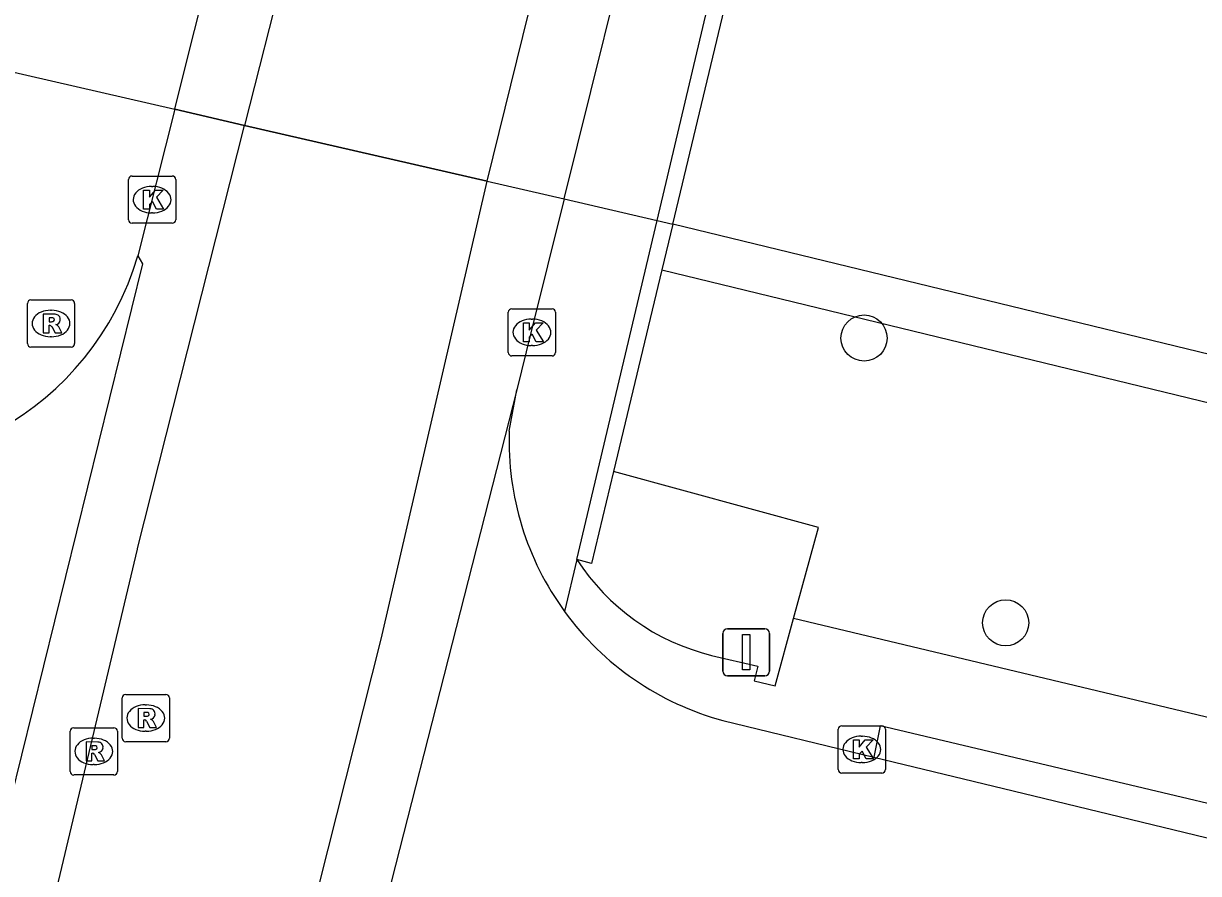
# Model space of a CAD drawing. Extents: x 162812 to 163818, y 381639 to 382470.
# Drawn here: x 163518.88 to 163543.78, y 382246.1 to 382264.11 of the extents above; entities that cross this region are included whole.
import ezdxf

# ---------------------------------------------------------------- set-up
doc = ezdxf.new("R2010")
doc.units = 0
for name, color, linetype in [('IMGEO_Boom', 7, 'Continuous'), ('IMGEO_Dek', 7, 'Continuous'), ('IMGEO_Fietspad_gesloten', 7, 'Continuous'), ('IMGEO_Groenvoorziening', 7, 'Continuous'), ('IMGEO_Haag', 7, 'Continuous'), ('IMGEO_Kolk', 7, 'Continuous'), ('IMGEO_Muur', 7, 'Continuous'), ('IMGEO_Rijbaan_lokaal_gesloten', 7, 'Continuous'), ('IMGEO_Rioolput', 7, 'Continuous'), ('IMGEO_Verkeersbordpaal', 7, 'Continuous'), ('IMGEO_Voetpad_open', 7, 'Continuous'), ('IMGEO_Waterloop', 7, 'Continuous')]:
    doc.layers.add(name, color=color, linetype=linetype)

msp = doc.modelspace()

# ---------------------------------------------------------------- linework, layer by layer
at = {"layer": 'IMGEO_Boom'}
for centre in [(163536.695, 382257.443), (163539.696, 382251.407)]:
    msp.add_circle(centre, 0.489, dxfattribs=at)
at = {"layer": 'IMGEO_Dek'}
msp.add_lwpolyline([(163534.382, 382267.115), (163534.028, 382267.199), (163532.149, 382267.647), (163530.502, 382268.038), (163525.785, 382269.162), (163523.921, 382269.606), (163517.501, 382271.135), (163517.192, 382271.209), (163515.373, 382263.837), (163515.722, 382263.757), (163522.089, 382262.29), (163523.726, 382261.913), (163528.706, 382260.766), (163530.338, 382260.39), (163532.31, 382259.936), (163532.644, 382259.859)], close=True, dxfattribs=at)
at = {"layer": 'IMGEO_Fietspad_gesloten'}
for points in [[(163522.089, 382262.29), (163522.284, 382263.066), (163523.856, 382269.321), (163523.921, 382269.606)], [(163530.338, 382260.39), (163532.04, 382267.252), (163532.149, 382267.647)], [(163522.089, 382262.29), (163523.567, 382261.95)], [(163528.706, 382260.766), (163530.338, 382260.39)]]:
    msp.add_lwpolyline(points, dxfattribs=at)
at = {"layer": 'IMGEO_Groenvoorziening'}
for points in [[(163532.411, 382258.886), (163572.981, 382249.028), (163707.145, 382216.427)], [(163535.203, 382251.5), (163535.729, 382253.427), (163531.388, 382254.612)], [(163533.461, 382250.718), (163534.446, 382250.487), (163534.364, 382250.18), (163534.813, 382250.071), (163535.203, 382251.5)], [(163753.177, 382197.38), (163753.314, 382198.091), (163715.535, 382207.31), (163713.011, 382207.926), (163703.089, 382210.347), (163699.164, 382211.305), (163657.455, 382221.482), (163640.982, 382226.025), (163634.005, 382227.697), (163594.965, 382237.167), (163584.824, 382239.627), (163579.42, 382240.924), (163541.473, 382250), (163535.203, 382251.5)]]:
    msp.add_lwpolyline(points, dxfattribs=at)
msp.add_arc((163534.581, 382255.301), 4.717, 212.7006, 256.2697, dxfattribs=at)
at = {"layer": 'IMGEO_Haag'}
msp.add_lwpolyline([(163578.988, 382239.022), (163550.509, 382246.034), (163537.036, 382249.227), (163536.9, 382248.564)], dxfattribs=at)
at = {"layer": 'IMGEO_Kolk'}
for p, q in [((163521.108, 382259.95), (163521.108, 382260.802)), ((163521.183, 382260.876), (163522.035, 382260.876)), ((163522.109, 382260.802), (163522.109, 382259.95)), ((163521.596, 382260.656), (163521.621, 382260.656)), ((163521.619, 382260.096), (163521.594, 382260.096)), ((163522.035, 382259.876), (163521.183, 382259.876)), ((163529.156, 382257.137), (163529.156, 382257.989)), ((163529.231, 382258.063), (163530.083, 382258.063)), ((163530.157, 382257.989), (163530.157, 382257.137)), ((163529.644, 382257.843), (163529.669, 382257.843)), ((163529.667, 382257.283), (163529.642, 382257.283)), ((163530.083, 382257.063), (163529.231, 382257.063)), ((163536.147, 382248.299), (163536.147, 382249.151)), ((163536.222, 382249.225), (163537.074, 382249.225)), ((163536.635, 382249.005), (163536.66, 382249.005)), ((163537.148, 382249.151), (163537.148, 382248.299)), ((163536.658, 382248.445), (163536.633, 382248.445)), ((163537.074, 382248.225), (163536.222, 382248.225))]:
    msp.add_line(p, q, dxfattribs=at)
for points in [[(163521.108, 382259.95), (163521.108, 382260.802)], [(163521.183, 382260.876), (163522.035, 382260.876)], [(163522.109, 382260.802), (163522.109, 382259.95)], [(163521.429, 382260.576), (163521.552, 382260.576), (163521.552, 382260.425), (163521.682, 382260.576), (163521.846, 382260.576), (163521.7, 382260.425), (163521.853, 382260.176), (163521.701, 382260.176), (163521.616, 382260.34), (163521.552, 382260.273), (163521.552, 382260.176), (163521.429, 382260.176), (163521.429, 382260.576)], [(163522.035, 382259.876), (163521.183, 382259.876)], [(163529.156, 382257.137), (163529.156, 382257.989)], [(163529.231, 382258.063), (163530.083, 382258.063)], [(163530.157, 382257.989), (163530.157, 382257.137)], [(163529.477, 382257.763), (163529.6, 382257.763), (163529.6, 382257.612), (163529.73, 382257.763), (163529.894, 382257.763), (163529.748, 382257.612), (163529.901, 382257.363), (163529.749, 382257.363), (163529.664, 382257.527), (163529.6, 382257.46), (163529.6, 382257.363), (163529.477, 382257.363), (163529.477, 382257.763)], [(163530.083, 382257.063), (163529.231, 382257.063)], [(163536.147, 382248.299), (163536.147, 382249.151)], [(163536.222, 382249.225), (163537.074, 382249.225)], [(163537.148, 382249.151), (163537.148, 382248.299)], [(163536.468, 382248.925), (163536.591, 382248.925), (163536.591, 382248.774), (163536.721, 382248.925), (163536.885, 382248.925), (163536.739, 382248.774), (163536.892, 382248.525), (163536.74, 382248.525), (163536.655, 382248.689), (163536.591, 382248.622), (163536.591, 382248.525), (163536.468, 382248.525), (163536.468, 382248.925)], [(163537.074, 382248.225), (163536.222, 382248.225)]]:
    msp.add_lwpolyline(points, dxfattribs=at)
for centre, start, end in [((163521.185, 382260.8), 91.552, 178.448), ((163521.185, 382260.8), 91.552, 178.448), ((163522.033, 382260.8), 1.552, 88.448), ((163522.033, 382260.8), 1.552, 88.448), ((163521.185, 382259.952), 181.552, 268.448), ((163521.185, 382259.952), 181.552, 268.448), ((163522.033, 382259.952), 271.552, 358.448), ((163522.033, 382259.952), 271.552, 358.448), ((163529.233, 382257.987), 91.552, 178.448), ((163529.233, 382257.987), 91.552, 178.448), ((163530.081, 382257.987), 1.552, 88.448), ((163530.081, 382257.987), 1.552, 88.448), ((163529.233, 382257.139), 181.552, 268.448), ((163529.233, 382257.139), 181.552, 268.448), ((163530.081, 382257.139), 271.552, 358.448), ((163530.081, 382257.139), 271.552, 358.448), ((163536.224, 382249.149), 91.552, 178.448), ((163536.224, 382249.149), 91.552, 178.448), ((163537.072, 382249.149), 1.552, 88.448), ((163537.072, 382249.149), 1.552, 88.448), ((163536.224, 382248.301), 181.552, 268.448), ((163536.224, 382248.301), 181.552, 268.448), ((163537.072, 382248.301), 271.552, 358.448), ((163537.072, 382248.301), 271.552, 358.448)]:
    msp.add_arc(centre, 0.0765, start, end, dxfattribs=at)
for centre, major_axis, ratio, start_param, end_param in [((163521.595, 382260.376), (-0.387, 0.002), 0.722429, 4.712389, 7.853982), ((163521.62, 382260.376), (-0.39, 0.002), 0.717154, 1.570796, 4.712389), ((163529.643, 382257.563), (-0.387, 0.002), 0.722429, 4.712389, 7.853982), ((163529.668, 382257.563), (-0.39, 0.002), 0.717154, 1.570796, 4.712389), ((163536.634, 382248.725), (-0.387, 0.002), 0.722429, 4.712389, 7.853982), ((163536.659, 382248.725), (-0.39, 0.002), 0.717154, 1.570796, 4.712389)]:
    msp.add_ellipse(centre, major_axis=major_axis, ratio=ratio, start_param=start_param, end_param=end_param, dxfattribs=at)
at = {"layer": 'IMGEO_Muur'}
for points in [[(163532.31, 382259.936), (163534.028, 382267.199)], [(163532.31, 382259.936), (163532.644, 382259.859), (163534.382, 382267.115), (163534.028, 382267.199)], [(163530.611, 382252.752), (163532.31, 382259.936)], [(163532.31, 382259.936), (163532.644, 382259.859)], [(163532.644, 382259.859), (163532.411, 382258.886)], [(163532.411, 382258.886), (163531.388, 382254.612)], [(163531.388, 382254.612), (163530.922, 382252.667), (163530.611, 382252.752)]]:
    msp.add_lwpolyline(points, dxfattribs=at)
at = {"layer": 'IMGEO_Rijbaan_lokaal_gesloten'}
for points in [[(163525.433, 382269.246), (163525.25, 382268.564), (163523.567, 382261.95)], [(163528.706, 382260.766), (163530.476, 382267.934), (163530.502, 382268.038)], [(163522.089, 382262.29), (163521.306, 382259.183)], [(163523.567, 382261.95), (163522.089, 382262.29)], [(163507.932, 382197.694), (163518.053, 382239.538), (163519.284, 382244.498), (163521.298, 382252.968), (163521.302, 382252.983), (163523.567, 382261.95)], [(163523.567, 382261.95), (163528.706, 382260.766)], [(163528.706, 382260.766), (163523.567, 382261.95)], [(163468.58, 382038.058), (163469.001, 382040.4), (163469.442, 382043.237), (163472.247, 382052.642), (163476.268, 382063.863), (163485.511, 382093.716), (163491.083, 382113.477), (163493.27, 382120.04), (163496.345, 382129.936), (163499.769, 382142.519), (163501.707, 382150.226), (163512.256, 382193.448), (163523.364, 382238.62), (163524.776, 382244.371), (163526.46, 382251.061), (163528.706, 382260.766)], [(163528.706, 382260.766), (163530.338, 382260.39)], [(163530.338, 382260.39), (163529.634, 382257.552), (163529.338, 382256.343)], [(163521.306, 382259.183), (163521.406, 382259.013), (163516.968, 382241.029), (163516.837, 382240.926)], [(163529.338, 382256.343), (163525.218, 382240.21)], [(163529.178, 382255.467), (163529.338, 382256.343)], [(163533.705, 382249.339), (163536.9, 382248.564)], [(163536.9, 382248.564), (163540.29, 382247.741), (163577.291, 382238.78)]]:
    msp.add_lwpolyline(points, dxfattribs=at)
for centre, radius, start, end in [((163515.325, 382260.948), 6.236, 254.9952, 343.5575), ((163535.31, 382255.258), 6.136, 178.0458, 216.0585), ((163535.296, 382255.246), 6.118, 216.0504, 254.9224)]:
    msp.add_arc(centre, radius, start, end, dxfattribs=at)
at = {"layer": 'IMGEO_Rioolput'}
for p, q in [((163519.041, 382258.251), (163519.893, 382258.251)), ((163518.966, 382257.325), (163518.966, 382258.177)), ((163519.454, 382258.031), (163519.479, 382258.031)), ((163519.967, 382258.177), (163519.967, 382257.325)), ((163519.477, 382257.471), (163519.452, 382257.471)), ((163519.893, 382257.251), (163519.041, 382257.251)), ((163520.974, 382248.963), (163520.974, 382249.815)), ((163521.049, 382249.889), (163521.901, 382249.889)), ((163521.975, 382249.815), (163521.975, 382248.963)), ((163521.462, 382249.669), (163521.487, 382249.669)), ((163519.872, 382248.257), (163519.872, 382249.109)), ((163519.947, 382249.183), (163520.799, 382249.183)), ((163520.873, 382249.109), (163520.873, 382248.257)), ((163521.485, 382249.109), (163521.46, 382249.109)), ((163520.36, 382248.963), (163520.385, 382248.963)), ((163521.901, 382248.889), (163521.049, 382248.889)), ((163520.383, 382248.403), (163520.358, 382248.403)), ((163520.799, 382248.183), (163519.947, 382248.183))]:
    msp.add_line(p, q, dxfattribs=at)
for points in [[(163519.041, 382258.251), (163519.893, 382258.251)], [(163518.966, 382257.325), (163518.966, 382258.177)], [(163519.555, 382257.949), (163519.303, 382257.951), (163519.303, 382257.551)], [(163519.967, 382258.177), (163519.967, 382257.325)], [(163519.303, 382257.551), (163519.427, 382257.551), (163519.427, 382257.713), (163519.438, 382257.713)], [(163519.481, 382257.87), (163519.427, 382257.87), (163519.427, 382257.789)], [(163519.427, 382257.789), (163519.479, 382257.789)], [(163519.485, 382257.684), (163519.556, 382257.551), (163519.696, 382257.551), (163519.631, 382257.677)], [(163519.893, 382257.251), (163519.041, 382257.251)], [(163520.974, 382248.963), (163520.974, 382249.815)], [(163521.049, 382249.889), (163521.901, 382249.889)], [(163521.975, 382249.815), (163521.975, 382248.963)], [(163521.563, 382249.587), (163521.311, 382249.589), (163521.311, 382249.189)], [(163521.489, 382249.508), (163521.435, 382249.508), (163521.435, 382249.427)], [(163521.311, 382249.189), (163521.435, 382249.189), (163521.435, 382249.351), (163521.446, 382249.351)], [(163521.435, 382249.427), (163521.487, 382249.427)], [(163521.493, 382249.322), (163521.564, 382249.189), (163521.704, 382249.189), (163521.639, 382249.315)], [(163519.872, 382248.257), (163519.872, 382249.109)], [(163519.947, 382249.183), (163520.799, 382249.183)], [(163520.873, 382249.109), (163520.873, 382248.257)], [(163520.461, 382248.881), (163520.209, 382248.883), (163520.209, 382248.483)], [(163520.387, 382248.802), (163520.333, 382248.802), (163520.333, 382248.721)], [(163521.901, 382248.889), (163521.049, 382248.889)], [(163520.209, 382248.483), (163520.333, 382248.483), (163520.333, 382248.645), (163520.344, 382248.645)], [(163520.333, 382248.721), (163520.385, 382248.721)], [(163520.391, 382248.616), (163520.462, 382248.483), (163520.602, 382248.483), (163520.537, 382248.609)], [(163520.799, 382248.183), (163519.947, 382248.183)]]:
    msp.add_lwpolyline(points, dxfattribs=at)
for centre, radius, start, end in [((163519.043, 382258.175), 0.0765, 91.552, 178.448), ((163519.043, 382258.175), 0.0765, 91.552, 178.448), ((163519.891, 382258.175), 0.0765, 1.552, 88.448), ((163519.891, 382258.175), 0.0765, 1.552, 88.448), ((163519.554, 382257.839), 0.109, 350.3612, 89.416), ((163519.437, 382257.66), 0.0533, 26.0293, 88.6989), ((163519.463, 382257.978), 0.19, 274.7715, 282.9687), ((163519.487, 382257.774), 0.0964, 77.0061, 93.1865), ((163519.501, 382257.831), 0.0378, 276.6634, 79.6772), ((163519.552, 382257.839), 0.112, 277.5842, 350.9817), ((163519.536, 382257.624), 0.108, 29.5134, 73.7905), ((163519.043, 382257.327), 0.0765, 181.552, 268.448), ((163519.043, 382257.327), 0.0765, 181.552, 268.448), ((163519.891, 382257.327), 0.0765, 271.552, 358.448), ((163519.891, 382257.327), 0.0765, 271.552, 358.448), ((163521.051, 382249.813), 0.0765, 91.552, 178.448), ((163521.051, 382249.813), 0.0765, 91.552, 178.448), ((163521.899, 382249.813), 0.0765, 1.552, 88.448), ((163521.899, 382249.813), 0.0765, 1.552, 88.448), ((163521.495, 382249.412), 0.0964, 77.0061, 93.1865), ((163521.509, 382249.469), 0.0378, 276.6634, 79.6772), ((163521.562, 382249.477), 0.109, 350.3612, 89.416), ((163521.445, 382249.298), 0.0533, 26.0293, 88.6989), ((163521.471, 382249.616), 0.19, 274.7715, 282.9687), ((163521.56, 382249.477), 0.112, 277.5842, 350.9817), ((163521.544, 382249.262), 0.108, 29.5134, 73.7905), ((163519.949, 382249.107), 0.0765, 91.552, 178.448), ((163519.949, 382249.107), 0.0765, 91.552, 178.448), ((163520.797, 382249.107), 0.0765, 1.552, 88.448), ((163520.797, 382249.107), 0.0765, 1.552, 88.448), ((163520.393, 382248.706), 0.0964, 77.0061, 93.1865), ((163520.407, 382248.763), 0.0378, 276.6634, 79.6772), ((163520.46, 382248.771), 0.109, 350.3612, 89.416), ((163520.458, 382248.771), 0.112, 277.5842, 350.9817), ((163521.051, 382248.965), 0.0765, 181.552, 268.448), ((163521.051, 382248.965), 0.0765, 181.552, 268.448), ((163521.899, 382248.965), 0.0765, 271.552, 358.448), ((163521.899, 382248.965), 0.0765, 271.552, 358.448), ((163520.343, 382248.592), 0.0533, 26.0293, 88.6989), ((163520.369, 382248.91), 0.19, 274.7715, 282.9687), ((163520.442, 382248.556), 0.108, 29.5134, 73.7905), ((163519.949, 382248.259), 0.0765, 181.552, 268.448), ((163519.949, 382248.259), 0.0765, 181.552, 268.448), ((163520.797, 382248.259), 0.0765, 271.552, 358.448), ((163520.797, 382248.259), 0.0765, 271.552, 358.448)]:
    msp.add_arc(centre, radius, start, end, dxfattribs=at)
for centre, major_axis, ratio, start_param, end_param in [((163519.453, 382257.751), (-0.387, 0.002), 0.722429, 4.712389, 7.853982), ((163519.478, 382257.751), (-0.39, 0.002), 0.717154, 1.570796, 4.712389), ((163521.461, 382249.389), (-0.387, 0.002), 0.722429, 4.712389, 7.853982), ((163521.486, 382249.389), (-0.39, 0.002), 0.717154, 1.570796, 4.712389), ((163520.359, 382248.683), (-0.387, 0.002), 0.722429, 4.712389, 7.853982), ((163520.384, 382248.683), (-0.39, 0.002), 0.717154, 1.570796, 4.712389)]:
    msp.add_ellipse(centre, major_axis=major_axis, ratio=ratio, start_param=start_param, end_param=end_param, dxfattribs=at)
at = {"layer": 'IMGEO_Verkeersbordpaal'}
for p, q in [((163533.802, 382251.284), (163534.592, 382251.284)), ((163534.592, 382251.284), (163533.802, 382251.284)), ((163533.702, 382250.384), (163533.702, 382251.184)), ((163533.702, 382251.184), (163533.702, 382250.384)), ((163534.692, 382251.184), (163534.692, 382250.384)), ((163534.692, 382250.384), (163534.692, 382251.184)), ((163534.592, 382250.284), (163533.802, 382250.284)), ((163533.802, 382250.284), (163534.592, 382250.284))]:
    msp.add_line(p, q, dxfattribs=at)
msp.add_lwpolyline([(163534.122, 382251.159), (163534.272, 382251.159), (163534.272, 382250.409), (163534.122, 382250.409), (163534.122, 382251.159)], dxfattribs=at)
for centre, start, end in [((163533.802, 382251.184), 90, 180), ((163533.802, 382251.184), 90, 180), ((163534.592, 382251.184), 0, 90), ((163534.592, 382251.184), 360, 90), ((163533.802, 382250.384), 180, 270), ((163533.802, 382250.384), 180, 270), ((163534.592, 382250.384), 270, 0), ((163534.592, 382250.384), 270, 0)]:
    msp.add_arc(centre, 0.1, start, end, dxfattribs=at)
at = {"layer": 'IMGEO_Voetpad_open'}
for points in [[(163515.722, 382263.757), (163522.089, 382262.29)], [(163515.722, 382263.757), (163522.089, 382262.29)], [(163530.338, 382260.39), (163532.31, 382259.936)], [(163530.338, 382260.39), (163532.31, 382259.936)], [(163530.611, 382252.752), (163530.35, 382251.646)]]:
    msp.add_lwpolyline(points, dxfattribs=at)
at = {"layer": 'IMGEO_Waterloop'}
msp.add_lwpolyline([(163707.145, 382216.427), (163707.186, 382216.598), (163707.025, 382216.641), (163706.023, 382217.729), (163573.217, 382250), (163532.644, 382259.859)], dxfattribs=at)

doc.saveas('drawing.dxf')
